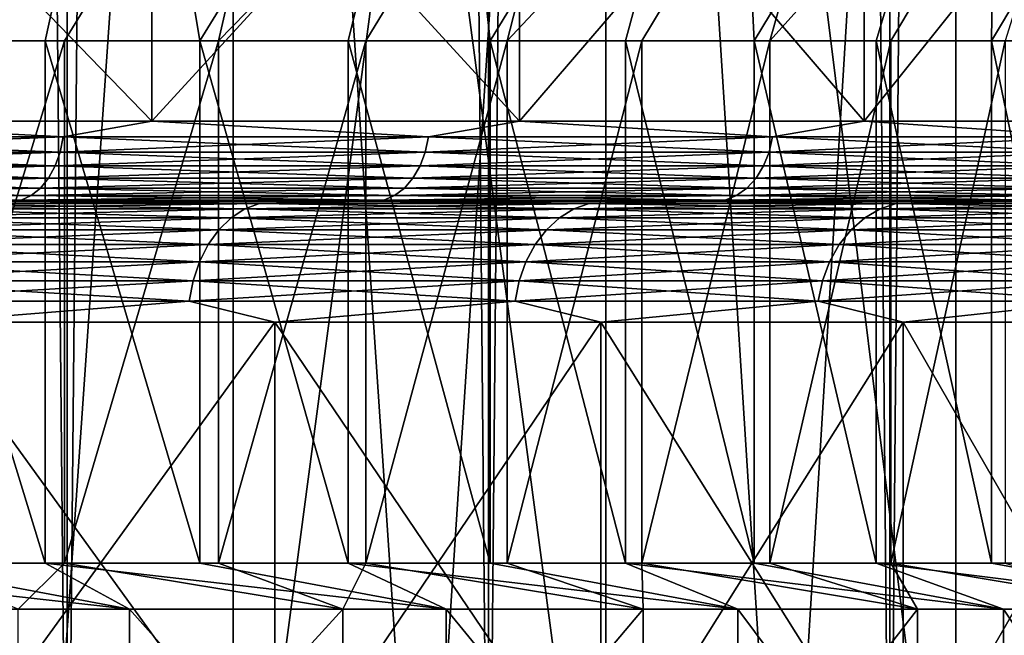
# Model space of a CAD drawing. Header units: metres. Extents: x -30 to 30, y -76 to 64.
# Tile 266 of 541: x 13.62 to 16.07, y -52.98 to -51.45. Entities that reach past the tile are written whole.
import ezdxf

# ---------------------------------------------------------------- set-up
doc = ezdxf.new("R2010")
doc.units = ezdxf.units.M
doc.layers.add('solid_508511', color=7, linetype='CONTINUOUS')

msp = doc.modelspace()

# ---------------------------------------------------------------- linework, layer by layer
at = {"layer": 'solid_508511'}
for points in [[(12.638689, -54, 19.216232), (13.734632, -54, 18.448845), (12.638735, 57.5, 19.2162)], [(12.638689, -54, -19.216232), (12.638735, 57.5, -19.2162), (13.734634, 57.5, -18.448843)], [(13.734632, -54, -18.448845), (12.638689, -54, -19.216232), (13.734634, 57.5, -18.448843)], [(13.734632, -54, 18.448845), (13.734634, 57.5, 18.448843), (12.638735, 57.5, 19.2162)], [(13.734632, -54, 18.448845), (14.784101, -54, 17.619034), (13.734634, 57.5, 18.448843)], [(13.734632, -54, -18.448845), (13.734634, 57.5, -18.448843), (14.784093, 57.5, -17.619038)], [(14.784101, -54, -17.619034), (13.734632, -54, -18.448845), (14.784093, 57.5, -17.619038)], [(14.784101, -54, 17.619034), (14.784093, 57.5, 17.619038), (13.734634, 57.5, 18.448843)], [(15.783545, -54, 16.729607), (15.78357, 57.5, 16.72958), (14.784093, 57.5, 17.619038)], [(14.784101, -54, 17.619034), (15.783545, -54, 16.729607), (14.784093, 57.5, 17.619038)], [(14.784101, -54, -17.619034), (14.784093, 57.5, -17.619038), (15.78357, 57.5, -16.72958)], [(15.783545, -54, -16.729607), (14.784101, -54, -17.619034), (15.78357, 57.5, -16.72958)], [(15.783545, -54, 16.729607), (16.729582, -54, 15.783569), (15.78357, 57.5, 16.72958)], [(15.783545, -54, -16.729607), (15.78357, 57.5, -16.72958), (16.729612, 57.5, -15.783537)], [(16.729582, -54, -15.783569), (15.783545, -54, -16.729607), (16.729612, 57.5, -15.783537)], [(16.729582, -54, 15.783569), (16.729612, 57.5, 15.783537), (15.78357, 57.5, 16.72958)], [(13.165685, -47, 16.360464), (13.662984, -54, 15.947504), (13.165399, -54, 16.360693)], [(13.165685, -47, -16.360464), (13.165399, -54, -16.360693), (13.662984, -54, -15.947504)], [(13.165685, -47, 16.360464), (14.147262, -47, 15.519495), (13.662984, -54, 15.947504)], [(14.147262, -47, -15.519495), (13.165685, -47, -16.360464), (13.662984, -54, -15.947504)], [(14.147262, -47, 15.519495), (14.147608, -54, 15.519188), (13.662984, -54, 15.947504)], [(14.147262, -47, -15.519495), (13.662984, -54, -15.947504), (14.147608, -54, -15.519188)], [(14.147262, -47, 15.519495), (15.076297, -47, 14.618649), (14.147608, -54, 15.519188)], [(14.147262, -47, -15.519495), (14.618813, -54, -15.076151), (15.07615, -54, -14.618814)], [(15.076297, -47, -14.618649), (14.147262, -47, -15.519495), (15.07615, -54, -14.618814)], [(14.147262, -47, -15.519495), (14.147608, -54, -15.519188), (14.618813, -54, -15.076151)], [(15.076297, -47, 14.618649), (14.618813, -54, 15.076151), (14.147608, -54, 15.519188)], [(15.076297, -47, 14.618649), (15.07615, -54, 14.618814), (14.618813, -54, 15.076151)], [(15.076297, -47, 14.618649), (15.519187, -54, 14.14761), (15.07615, -54, 14.618814)], [(15.076297, -47, -14.618649), (15.07615, -54, -14.618814), (15.519187, -54, -14.14761)], [(15.076297, -47, 14.618649), (15.947617, -47, 13.662851), (15.519187, -54, 14.14761)], [(15.076297, -47, -14.618649), (15.519187, -54, -14.14761), (15.947502, -54, -13.662985)], [(15.947617, -47, -13.662851), (15.076297, -47, -14.618649), (15.947502, -54, -13.662985)], [(15.947617, -47, 13.662851), (15.947502, -54, 13.662985), (15.519187, -54, 14.14761)], [(15.947617, -47, 13.662851), (16.360691, -54, 13.165401), (15.947502, -54, 13.662985)], [(15.947617, -47, -13.662851), (15.947502, -54, -13.662985), (16.360691, -54, -13.165401)], [(15.947617, -47, 13.662851), (16.758091, -47, 12.655681), (16.360691, -54, 13.165401)], [(16.758091, -47, -12.655681), (15.947617, -47, -13.662851), (16.360691, -54, -13.165401)], [(13.279764, -51.5, -12.298694), (13.899855, -50.5, -12.475469), (13.062384, -50.5, -13.349817)], [(13.67947, -51.5, -11.852514), (13.899855, -50.5, -12.475469), (13.279764, -51.5, -12.298694)], [(13.329665, -51.5, 12.244592), (13.536128, -50.5, 12.869207), (14.341683, -50.5, 11.964931)], [(13.329665, -51.5, 12.244592), (14.341683, -50.5, 11.964931), (13.727704, -51.5, 11.796616)], [(14.064384, -51.5, -11.393116), (13.899855, -50.5, -12.475469), (13.67947, -51.5, -11.852514)], [(13.727704, -51.5, 11.796616), (14.341683, -50.5, 11.964931), (14.110838, -51.5, 11.33553)], [(14.064384, -51.5, -11.393116), (14.679382, -50.5, -11.548121), (13.899855, -50.5, -12.475469)], [(14.433999, -51.5, -10.921066), (14.679382, -50.5, -11.548121), (14.064384, -51.5, -11.393116)], [(14.110838, -51.5, 11.33553), (14.341683, -50.5, 11.964931), (15.086823, -50.5, 11.010493)], [(14.110838, -51.5, 11.33553), (15.086823, -50.5, 11.010493), (14.478494, -51.5, 10.862009)], [(14.787702, -51.5, -10.43714), (14.679382, -50.5, -11.548121), (14.433999, -51.5, -10.921066)], [(14.478494, -51.5, 10.862009), (15.086823, -50.5, 11.010493), (14.830045, -51.5, 10.376887)], [(14.787702, -51.5, -10.43714), (15.396646, -50.5, -10.572919), (14.679382, -50.5, -11.548121)], [(15.124989, -51.5, -9.942068), (15.396646, -50.5, -10.572919), (14.787702, -51.5, -10.43714)], [(14.830045, -51.5, 10.376887), (15.086823, -50.5, 11.010493), (15.768837, -50.5, 10.009353)], [(14.830045, -51.5, 10.376887), (15.768837, -50.5, 10.009353), (15.165368, -51.5, 9.880364)], [(15.445787, -51.5, -9.435977), (15.396646, -50.5, -10.572919), (15.124989, -51.5, -9.942068)], [(15.165368, -51.5, 9.880364), (15.768837, -50.5, 10.009353), (15.484172, -51.5, 9.372856)], [(15.445787, -51.5, -9.435977), (16.049675, -50.5, -9.552547), (15.396646, -50.5, -10.572919)], [(15.749768, -51.5, -8.919351), (16.049675, -50.5, -9.552547), (15.445787, -51.5, -9.435977)], [(15.484172, -51.5, 9.372856), (15.768837, -50.5, 10.009353), (16.384129, -50.5, 8.966803)], [(15.484172, -51.5, 9.372856), (16.384129, -50.5, 8.966803), (15.786123, -51.5, 8.854847)], [(16.036537, -51.5, -8.392822), (16.049675, -50.5, -9.552547), (15.749768, -51.5, -8.919351)], [(15.786123, -51.5, 8.854847), (16.384129, -50.5, 8.966803), (16.070612, -51.5, 8.327391)], [(16.036537, -51.5, -8.392822), (16.634857, -50.5, -8.49264), (16.049675, -50.5, -9.552547)], [(16.305553, -51.5, -7.857412), (16.634857, -50.5, -8.49264), (16.036537, -51.5, -8.392822)], [(13.945491, -51.700001, 15.297493), (13.945491, -50.700001, 15.297493), (12.977312, -50.700001, 16.126976)], [(12.977312, -51.700001, 16.126976), (13.945491, -51.700001, 15.297493), (12.977312, -50.700001, 16.126976)], [(12.977312, -51.700001, -16.126976), (12.977312, -50.700001, -16.126976), (13.945491, -50.700001, -15.297493)], [(13.945491, -51.700001, -15.297493), (12.977312, -51.700001, -16.126976), (13.945491, -50.700001, -15.297493)], [(14.860769, -51.700001, 14.409981), (14.860769, -50.700001, 14.409981), (13.945491, -50.700001, 15.297493)], [(13.945491, -51.700001, 15.297493), (14.860769, -51.700001, 14.409981), (13.945491, -50.700001, 15.297493)], [(13.945491, -51.700001, -15.297493), (13.945491, -50.700001, -15.297493), (14.860769, -50.700001, -14.409981)], [(14.860769, -51.700001, -14.409981), (13.945491, -51.700001, -15.297493), (14.860769, -50.700001, -14.409981)], [(15.719675, -51.700001, 13.467807), (15.719675, -50.700001, 13.467807), (14.860769, -50.700001, 14.409981)], [(14.860769, -51.700001, 14.409981), (15.719675, -51.700001, 13.467807), (14.860769, -50.700001, 14.409981)], [(14.860769, -51.700001, -14.409981), (14.860769, -50.700001, -14.409981), (15.719675, -50.700001, -13.467807)], [(15.719675, -51.700001, -13.467807), (14.860769, -51.700001, -14.409981), (15.719675, -50.700001, -13.467807)], [(16.518951, -51.700001, 12.474545), (16.518951, -50.700001, 12.474545), (15.719675, -50.700001, 13.467807)], [(15.719675, -51.700001, 13.467807), (16.518951, -51.700001, 12.474545), (15.719675, -50.700001, 13.467807)], [(15.719675, -51.700001, -13.467807), (15.719675, -50.700001, -13.467807), (16.518951, -50.700001, -12.474545)], [(16.518951, -51.700001, -12.474545), (15.719675, -51.700001, -13.467807), (16.518951, -50.700001, -12.474545)], [(13.279764, -51.5, -12.298694), (13.279764, -52.799999, -12.298694), (13.67947, -52.799999, -11.852514)], [(13.67947, -51.5, -11.852514), (13.279764, -51.5, -12.298694), (13.67947, -52.799999, -11.852514)], [(13.727704, -51.5, 11.796616), (13.727704, -52.799999, 11.796616), (13.329665, -52.799999, 12.244592)], [(13.329665, -51.5, 12.244592), (13.727704, -51.5, 11.796616), (13.329665, -52.799999, 12.244592)], [(13.67947, -51.5, -11.852514), (13.67947, -52.799999, -11.852514), (14.064384, -52.799999, -11.393116)], [(14.064384, -51.5, -11.393116), (13.67947, -51.5, -11.852514), (14.064384, -52.799999, -11.393116)], [(14.110838, -51.5, 11.33553), (14.110838, -52.799999, 11.33553), (13.727704, -52.799999, 11.796616)], [(13.727704, -51.5, 11.796616), (14.110838, -51.5, 11.33553), (13.727704, -52.799999, 11.796616)], [(14.064384, -51.5, -11.393116), (14.064384, -52.799999, -11.393116), (14.433999, -52.799999, -10.921066)], [(14.433999, -51.5, -10.921066), (14.064384, -51.5, -11.393116), (14.433999, -52.799999, -10.921066)], [(14.478494, -51.5, 10.862009), (14.478494, -52.799999, 10.862009), (14.110838, -52.799999, 11.33553)], [(14.110838, -51.5, 11.33553), (14.478494, -51.5, 10.862009), (14.110838, -52.799999, 11.33553)], [(14.433999, -51.5, -10.921066), (14.433999, -52.799999, -10.921066), (14.787702, -52.799999, -10.43714)], [(14.787702, -51.5, -10.43714), (14.433999, -51.5, -10.921066), (14.787702, -52.799999, -10.43714)], [(14.830045, -51.5, 10.376887), (14.830045, -52.799999, 10.376887), (14.478494, -52.799999, 10.862009)], [(14.478494, -51.5, 10.862009), (14.830045, -51.5, 10.376887), (14.478494, -52.799999, 10.862009)], [(14.787702, -51.5, -10.43714), (14.787702, -52.799999, -10.43714), (15.124989, -52.799999, -9.942068)], [(15.124989, -51.5, -9.942068), (14.787702, -51.5, -10.43714), (15.124989, -52.799999, -9.942068)], [(15.165368, -51.5, 9.880364), (15.165368, -52.799999, 9.880364), (14.830045, -52.799999, 10.376887)], [(14.830045, -51.5, 10.376887), (15.165368, -51.5, 9.880364), (14.830045, -52.799999, 10.376887)], [(15.124989, -51.5, -9.942068), (15.124989, -52.799999, -9.942068), (15.445787, -52.799999, -9.435977)], [(15.445787, -51.5, -9.435977), (15.124989, -51.5, -9.942068), (15.445787, -52.799999, -9.435977)], [(15.484172, -51.5, 9.372856), (15.484172, -52.799999, 9.372856), (15.165368, -52.799999, 9.880364)], [(15.165368, -51.5, 9.880364), (15.484172, -51.5, 9.372856), (15.165368, -52.799999, 9.880364)], [(15.445787, -51.5, -9.435977), (15.445787, -52.799999, -9.435977), (15.749768, -52.799999, -8.919351)], [(15.749768, -51.5, -8.919351), (15.445787, -51.5, -9.435977), (15.749768, -52.799999, -8.919351)], [(15.786123, -51.5, 8.854847), (15.786123, -52.799999, 8.854847), (15.484172, -52.799999, 9.372856)], [(15.484172, -51.5, 9.372856), (15.786123, -51.5, 8.854847), (15.484172, -52.799999, 9.372856)], [(15.749768, -51.5, -8.919351), (15.749768, -52.799999, -8.919351), (16.036537, -52.799999, -8.392822)], [(16.036537, -51.5, -8.392822), (15.749768, -51.5, -8.919351), (16.036537, -52.799999, -8.392822)], [(16.070612, -51.5, 8.327391), (16.070612, -52.799999, 8.327391), (15.786123, -52.799999, 8.854847)], [(15.786123, -51.5, 8.854847), (16.070612, -51.5, 8.327391), (15.786123, -52.799999, 8.854847)], [(16.036537, -51.5, -8.392822), (16.036537, -52.799999, -8.392822), (16.305553, -52.799999, -7.857412)], [(16.305553, -51.5, -7.857412), (16.036537, -51.5, -8.392822), (16.305553, -52.799999, -7.857412)], [(13.724091, -51.739017, -15.491296), (12.763711, -51.739017, -16.291674), (12.977312, -51.700001, -16.126976)], [(12.763711, -51.739017, 16.291674), (13.724091, -51.739017, 15.491296), (12.977312, -51.700001, 16.126976)], [(13.724091, -51.739017, -15.491296), (12.977312, -51.700001, -16.126976), (13.945491, -51.700001, -15.297493)], [(13.724091, -51.739017, 15.491296), (13.945491, -51.700001, 15.297493), (12.977312, -51.700001, 16.126976)], [(14.634393, -51.739017, -14.634393), (13.724091, -51.739017, -15.491296), (13.945491, -51.700001, -15.297493)], [(13.724091, -51.739017, 15.491296), (14.634393, -51.739017, 14.634393), (13.945491, -51.700001, 15.297493)], [(14.634393, -51.739017, -14.634393), (13.945491, -51.700001, -15.297493), (14.860769, -51.700001, -14.409981)], [(14.634393, -51.739017, 14.634393), (14.860769, -51.700001, 14.409981), (13.945491, -51.700001, 15.297493)], [(15.491296, -51.739017, -13.724091), (14.634393, -51.739017, -14.634393), (14.860769, -51.700001, -14.409981)], [(14.634393, -51.739017, 14.634393), (15.491296, -51.739017, 13.724091), (14.860769, -51.700001, 14.409981)], [(15.491296, -51.739017, -13.724091), (14.860769, -51.700001, -14.409981), (15.719675, -51.700001, -13.467807)], [(15.491296, -51.739017, 13.724091), (15.719675, -51.700001, 13.467807), (14.860769, -51.700001, 14.409981)], [(16.291674, -51.739017, -12.763711), (15.491296, -51.739017, -13.724091), (15.719675, -51.700001, -13.467807)], [(15.491296, -51.739017, 13.724091), (16.291674, -51.739017, 12.763711), (15.719675, -51.700001, 13.467807)], [(16.291674, -51.739017, -12.763711), (15.719675, -51.700001, -13.467807), (16.518951, -51.700001, -12.474545)], [(16.291674, -51.739017, 12.763711), (16.518951, -51.700001, 12.474545), (15.719675, -51.700001, 13.467807)], [(12.756682, -51.776573, -16.282701), (12.763711, -51.739017, -16.291674), (13.724091, -51.739017, -15.491296)], [(13.716534, -51.776573, -15.482766), (12.756682, -51.776573, -16.282701), (13.724091, -51.739017, -15.491296)], [(12.756682, -51.776573, 16.282701), (13.716534, -51.776573, 15.482766), (12.763711, -51.739017, 16.291674)], [(13.716534, -51.776573, 15.482766), (13.724091, -51.739017, 15.491296), (12.763711, -51.739017, 16.291674)], [(13.716534, -51.776573, -15.482766), (13.724091, -51.739017, -15.491296), (14.634393, -51.739017, -14.634393)], [(14.626335, -51.776573, -14.626335), (13.716534, -51.776573, -15.482766), (14.634393, -51.739017, -14.634393)], [(13.716534, -51.776573, 15.482766), (14.626335, -51.776573, 14.626335), (13.724091, -51.739017, 15.491296)], [(14.626335, -51.776573, 14.626335), (14.634393, -51.739017, 14.634393), (13.724091, -51.739017, 15.491296)], [(14.626335, -51.776573, -14.626335), (14.634393, -51.739017, -14.634393), (15.491296, -51.739017, -13.724091)], [(15.482766, -51.776573, -13.716534), (14.626335, -51.776573, -14.626335), (15.491296, -51.739017, -13.724091)], [(14.626335, -51.776573, 14.626335), (15.482766, -51.776573, 13.716534), (14.634393, -51.739017, 14.634393)], [(15.482766, -51.776573, 13.716534), (15.491296, -51.739017, 13.724091), (14.634393, -51.739017, 14.634393)], [(15.482766, -51.776573, -13.716534), (15.491296, -51.739017, -13.724091), (16.291674, -51.739017, -12.763711)], [(16.282701, -51.776573, -12.756682), (15.482766, -51.776573, -13.716534), (16.291674, -51.739017, -12.763711)], [(15.482766, -51.776573, 13.716534), (16.282701, -51.776573, 12.756682), (15.491296, -51.739017, 13.724091)], [(16.282701, -51.776573, 12.756682), (16.291674, -51.739017, 12.763711), (15.491296, -51.739017, 13.724091)], [(12.745267, -51.81118, -16.268131), (12.756682, -51.776573, -16.282701), (13.716534, -51.776573, -15.482766)], [(13.704259, -51.81118, -15.46891), (12.745267, -51.81118, -16.268131), (13.716534, -51.776573, -15.482766)], [(12.745267, -51.81118, 16.268131), (13.704259, -51.81118, 15.46891), (12.756682, -51.776573, 16.282701)], [(13.704259, -51.81118, 15.46891), (13.716534, -51.776573, 15.482766), (12.756682, -51.776573, 16.282701)], [(13.704259, -51.81118, -15.46891), (13.716534, -51.776573, -15.482766), (14.626335, -51.776573, -14.626335)], [(14.613246, -51.81118, -14.613246), (13.704259, -51.81118, -15.46891), (14.626335, -51.776573, -14.626335)], [(13.704259, -51.81118, 15.46891), (14.613246, -51.81118, 14.613246), (13.716534, -51.776573, 15.482766)], [(14.613246, -51.81118, 14.613246), (14.626335, -51.776573, 14.626335), (13.716534, -51.776573, 15.482766)], [(14.613246, -51.81118, -14.613246), (14.626335, -51.776573, -14.626335), (15.482766, -51.776573, -13.716534)], [(15.46891, -51.81118, -13.704259), (14.613246, -51.81118, -14.613246), (15.482766, -51.776573, -13.716534)], [(14.613246, -51.81118, 14.613246), (15.46891, -51.81118, 13.704259), (14.626335, -51.776573, 14.626335)], [(15.46891, -51.81118, 13.704259), (15.482766, -51.776573, 13.716534), (14.626335, -51.776573, 14.626335)], [(15.46891, -51.81118, -13.704259), (15.482766, -51.776573, -13.716534), (16.282701, -51.776573, -12.756682)], [(16.268131, -51.81118, -12.745267), (15.46891, -51.81118, -13.704259), (16.282701, -51.776573, -12.756682)], [(15.46891, -51.81118, 13.704259), (16.268131, -51.81118, 12.745267), (15.482766, -51.776573, 13.716534)], [(16.268131, -51.81118, 12.745267), (16.282701, -51.776573, 12.756682), (15.482766, -51.776573, 13.716534)], [(12.729902, -51.841503, -16.24852), (12.745267, -51.81118, -16.268131), (13.704259, -51.81118, -15.46891)], [(13.687739, -51.841503, -15.450263), (12.729902, -51.841503, -16.24852), (13.704259, -51.81118, -15.46891)], [(12.729902, -51.841503, 16.24852), (13.687739, -51.841503, 15.450263), (12.745267, -51.81118, 16.268131)], [(13.687739, -51.841503, 15.450263), (13.704259, -51.81118, 15.46891), (12.745267, -51.81118, 16.268131)], [(13.687739, -51.841503, -15.450263), (13.704259, -51.81118, -15.46891), (14.613246, -51.81118, -14.613246)], [(14.59563, -51.841503, -14.59563), (13.687739, -51.841503, -15.450263), (14.613246, -51.81118, -14.613246)], [(13.687739, -51.841503, 15.450263), (14.59563, -51.841503, 14.59563), (13.704259, -51.81118, 15.46891)], [(14.59563, -51.841503, 14.59563), (14.613246, -51.81118, 14.613246), (13.704259, -51.81118, 15.46891)], [(14.59563, -51.841503, -14.59563), (14.613246, -51.81118, -14.613246), (15.46891, -51.81118, -13.704259)], [(15.450263, -51.841503, -13.687739), (14.59563, -51.841503, -14.59563), (15.46891, -51.81118, -13.704259)], [(14.59563, -51.841503, 14.59563), (15.450263, -51.841503, 13.687739), (14.613246, -51.81118, 14.613246)], [(15.450263, -51.841503, 13.687739), (15.46891, -51.81118, 13.704259), (14.613246, -51.81118, 14.613246)], [(15.450263, -51.841503, -13.687739), (15.46891, -51.81118, -13.704259), (16.268131, -51.81118, -12.745267)], [(16.24852, -51.841503, -12.729902), (15.450263, -51.841503, -13.687739), (16.268131, -51.81118, -12.745267)], [(15.450263, -51.841503, 13.687739), (16.24852, -51.841503, 12.729902), (15.46891, -51.81118, 13.704259)], [(16.24852, -51.841503, 12.729902), (16.268131, -51.81118, 12.745267), (15.46891, -51.81118, 13.704259)], [(12.711183, -51.866383, -16.224627), (12.729902, -51.841503, -16.24852), (13.687739, -51.841503, -15.450263)], [(13.66761, -51.866383, -15.427543), (12.711183, -51.866383, -16.224627), (13.687739, -51.841503, -15.450263)], [(12.711183, -51.866383, 16.224627), (13.66761, -51.866383, 15.427543), (12.729902, -51.841503, 16.24852)], [(13.66761, -51.866383, 15.427543), (13.687739, -51.841503, 15.450263), (12.729902, -51.841503, 16.24852)], [(13.66761, -51.866383, -15.427543), (13.687739, -51.841503, -15.450263), (14.59563, -51.841503, -14.59563)], [(14.574166, -51.866383, -14.574166), (13.66761, -51.866383, -15.427543), (14.59563, -51.841503, -14.59563)], [(13.66761, -51.866383, 15.427543), (14.574166, -51.866383, 14.574166), (13.687739, -51.841503, 15.450263)], [(14.574166, -51.866383, 14.574166), (14.59563, -51.841503, 14.59563), (13.687739, -51.841503, 15.450263)], [(14.574166, -51.866383, -14.574166), (14.59563, -51.841503, -14.59563), (15.450263, -51.841503, -13.687739)], [(15.427543, -51.866383, -13.66761), (14.574166, -51.866383, -14.574166), (15.450263, -51.841503, -13.687739)], [(14.574166, -51.866383, 14.574166), (15.427543, -51.866383, 13.66761), (14.59563, -51.841503, 14.59563)], [(15.427543, -51.866383, 13.66761), (15.450263, -51.841503, 13.687739), (14.59563, -51.841503, 14.59563)], [(15.427543, -51.866383, -13.66761), (15.450263, -51.841503, -13.687739), (16.24852, -51.841503, -12.729902)], [(16.224627, -51.866383, -12.711183), (15.427543, -51.866383, -13.66761), (16.24852, -51.841503, -12.729902)], [(15.427543, -51.866383, 13.66761), (16.224627, -51.866383, 12.711183), (15.450263, -51.841503, 13.687739)], [(16.224627, -51.866383, 12.711183), (16.24852, -51.841503, 12.729902), (15.450263, -51.841503, 13.687739)], [(12.689827, -51.88485, -16.197367), (12.711183, -51.866383, -16.224627), (13.66761, -51.866383, -15.427543)], [(13.644648, -51.88485, -15.401623), (12.689827, -51.88485, -16.197367), (13.66761, -51.866383, -15.427543)], [(12.689827, -51.88485, 16.197367), (13.644648, -51.88485, 15.401623), (12.711183, -51.866383, 16.224627)], [(13.644648, -51.88485, 15.401623), (13.66761, -51.866383, 15.427543), (12.711183, -51.866383, 16.224627)], [(13.644648, -51.88485, -15.401623), (13.66761, -51.866383, -15.427543), (14.574166, -51.866383, -14.574166)], [(14.549681, -51.88485, -14.549681), (13.644648, -51.88485, -15.401623), (14.574166, -51.866383, -14.574166)], [(13.644648, -51.88485, 15.401623), (14.549681, -51.88485, 14.549681), (13.66761, -51.866383, 15.427543)], [(14.549681, -51.88485, 14.549681), (14.574166, -51.866383, 14.574166), (13.66761, -51.866383, 15.427543)], [(14.549681, -51.88485, -14.549681), (14.574166, -51.866383, -14.574166), (15.427543, -51.866383, -13.66761)], [(15.401623, -51.88485, -13.644648), (14.549681, -51.88485, -14.549681), (15.427543, -51.866383, -13.66761)], [(14.549681, -51.88485, 14.549681), (15.401623, -51.88485, 13.644648), (14.574166, -51.866383, 14.574166)], [(15.401623, -51.88485, 13.644648), (15.427543, -51.866383, 13.66761), (14.574166, -51.866383, 14.574166)], [(15.401623, -51.88485, -13.644648), (15.427543, -51.866383, -13.66761), (16.224627, -51.866383, -12.711183)], [(16.197367, -51.88485, -12.689827), (15.401623, -51.88485, -13.644648), (16.224627, -51.866383, -12.711183)], [(15.401623, -51.88485, 13.644648), (16.197367, -51.88485, 12.689827), (15.427543, -51.866383, 13.66761)], [(16.197367, -51.88485, 12.689827), (16.224627, -51.866383, 12.711183), (15.427543, -51.866383, 13.66761)], [(12.666657, -51.896202, -16.167793), (12.689827, -51.88485, -16.197367), (13.644648, -51.88485, -15.401623)], [(13.619735, -51.896202, -15.373503), (12.666657, -51.896202, -16.167793), (13.644648, -51.88485, -15.401623)], [(12.666657, -51.896202, 16.167793), (13.619735, -51.896202, 15.373503), (12.689827, -51.88485, 16.197367)], [(12.666657, -51.896202, 16.167793), (12.850335, -51.900002, 15.972441), (13.619735, -51.896202, 15.373503)], [(13.619735, -51.896202, -15.373503), (12.85034, -51.900002, -15.972437), (12.666657, -51.896202, -16.167793)], [(13.619735, -51.896202, 15.373503), (13.644648, -51.88485, 15.401623), (12.689827, -51.88485, 16.197367)], [(13.619735, -51.896202, 15.373503), (12.850335, -51.900002, 15.972441), (13.809303, -51.900002, 15.15101)], [(13.619735, -51.896202, -15.373503), (13.809308, -51.900002, -15.151006), (12.85034, -51.900002, -15.972437)], [(13.619735, -51.896202, -15.373503), (13.644648, -51.88485, -15.401623), (14.549681, -51.88485, -14.549681)], [(14.523115, -51.896202, -14.523115), (13.619735, -51.896202, -15.373503), (14.549681, -51.88485, -14.549681)], [(13.619735, -51.896202, 15.373503), (14.523115, -51.896202, 14.523115), (13.644648, -51.88485, 15.401623)], [(13.619735, -51.896202, 15.373503), (13.809303, -51.900002, 15.15101), (14.523115, -51.896202, 14.523115)], [(14.523115, -51.896202, -14.523115), (13.809308, -51.900002, -15.151006), (13.619735, -51.896202, -15.373503)], [(14.523115, -51.896202, 14.523115), (14.549681, -51.88485, 14.549681), (13.644648, -51.88485, 15.401623)], [(14.523115, -51.896202, 14.523115), (13.809303, -51.900002, 15.15101), (14.715952, -51.900002, 14.272025)], [(14.523115, -51.896202, -14.523115), (14.715956, -51.900002, -14.27202), (13.809308, -51.900002, -15.151006)], [(14.523115, -51.896202, -14.523115), (14.549681, -51.88485, -14.549681), (15.401623, -51.88485, -13.644648)], [(15.373503, -51.896202, -13.619735), (14.523115, -51.896202, -14.523115), (15.401623, -51.88485, -13.644648)], [(14.523115, -51.896202, 14.523115), (15.373503, -51.896202, 13.619735), (14.549681, -51.88485, 14.549681)], [(14.523115, -51.896202, 14.523115), (14.715952, -51.900002, 14.272025), (15.373503, -51.896202, 13.619735)], [(15.373503, -51.896202, -13.619735), (14.715956, -51.900002, -14.27202), (14.523115, -51.896202, -14.523115)], [(15.373503, -51.896202, 13.619735), (15.401623, -51.88485, 13.644648), (14.549681, -51.88485, 14.549681)], [(15.373503, -51.896202, 13.619735), (14.715952, -51.900002, 14.272025), (15.566735, -51.900002, 13.338919)], [(15.373503, -51.896202, -13.619735), (15.566739, -51.900002, -13.338914), (14.715956, -51.900002, -14.27202)], [(15.373503, -51.896202, -13.619735), (15.401623, -51.88485, -13.644648), (16.197367, -51.88485, -12.689827)], [(16.167793, -51.896202, -12.666657), (15.373503, -51.896202, -13.619735), (16.197367, -51.88485, -12.689827)], [(15.373503, -51.896202, 13.619735), (16.167793, -51.896202, 12.666657), (15.401623, -51.88485, 13.644648)], [(15.373503, -51.896202, 13.619735), (15.566735, -51.900002, 13.338919), (16.167793, -51.896202, 12.666657)], [(16.167793, -51.896202, -12.666657), (15.566739, -51.900002, -13.338914), (15.373503, -51.896202, -13.619735)], [(16.167793, -51.896202, 12.666657), (16.197367, -51.88485, 12.689827), (15.401623, -51.88485, 13.644648)], [(16.167793, -51.896202, 12.666657), (15.566735, -51.900002, 13.338919), (16.358425, -51.900002, 12.355237)], [(16.167793, -51.896202, -12.666657), (16.358429, -51.900002, -12.355231), (15.566739, -51.900002, -13.338914)], [(13.586899, -51.900002, 14.471304), (13.809303, -51.900002, 15.15101), (12.850335, -51.900002, 15.972441)], [(13.586904, -51.900002, -14.471299), (12.85034, -51.900002, -15.972437), (13.809308, -51.900002, -15.151006)], [(13.303932, -51.917984, 14.593719), (13.271957, -51.940063, 14.558643), (14.143027, -51.940063, 13.713997)], [(14.177101, -51.917984, -13.747037), (14.143027, -51.940063, -13.713997), (13.271957, -51.940063, -14.558643)], [(13.303932, -51.917984, -14.593719), (14.177101, -51.917984, -13.747037), (13.271957, -51.940063, -14.558643)], [(13.338006, -51.904495, 14.631096), (13.303932, -51.917984, 14.593719), (14.177101, -51.917984, 13.747037)], [(14.213411, -51.904495, -13.782246), (14.177101, -51.917984, -13.747037), (13.303932, -51.917984, -14.593719)], [(13.338006, -51.904495, -14.631096), (14.213411, -51.904495, -13.782246), (13.303932, -51.917984, -14.593719)], [(14.177101, -51.917984, 13.747037), (13.303932, -51.917984, 14.593719), (14.143027, -51.940063, 13.713997)], [(13.338006, -51.904495, -14.631096), (13.586904, -51.900002, -14.471299), (14.213411, -51.904495, -13.782246)], [(14.213411, -51.904495, 13.782246), (13.586899, -51.900002, 14.471304), (13.338006, -51.904495, 14.631096)], [(14.213411, -51.904495, 13.782246), (13.338006, -51.904495, 14.631096), (14.177101, -51.917984, 13.747037)], [(13.586899, -51.900002, 14.471304), (14.46888, -51.900002, 13.589479), (13.809303, -51.900002, 15.15101)], [(14.213411, -51.904495, 13.782246), (14.46888, -51.900002, 13.589479), (13.586899, -51.900002, 14.471304)], [(14.468884, -51.900002, -13.589475), (13.586904, -51.900002, -14.471299), (13.809308, -51.900002, -15.151006)], [(14.213411, -51.904495, -13.782246), (13.586904, -51.900002, -14.471299), (14.468884, -51.900002, -13.589475)], [(14.46888, -51.900002, 13.589479), (14.715952, -51.900002, 14.272025), (13.809303, -51.900002, 15.15101)], [(14.468884, -51.900002, -13.589475), (13.809308, -51.900002, -15.151006), (14.715956, -51.900002, -14.27202)], [(14.177101, -51.917984, 13.747037), (14.143027, -51.940063, 13.713997), (14.960449, -51.940063, 12.817328)], [(14.996492, -51.917984, -12.848208), (14.960449, -51.940063, -12.817328), (14.143027, -51.940063, -13.713997)], [(14.177101, -51.917984, -13.747037), (14.996492, -51.917984, -12.848208), (14.143027, -51.940063, -13.713997)], [(14.213411, -51.904495, 13.782246), (14.177101, -51.917984, 13.747037), (14.996492, -51.917984, 12.848208)], [(15.034901, -51.904495, -12.881115), (14.996492, -51.917984, -12.848208), (14.177101, -51.917984, -13.747037)], [(14.213411, -51.904495, -13.782246), (15.034901, -51.904495, -12.881115), (14.177101, -51.917984, -13.747037)], [(14.996492, -51.917984, 12.848208), (14.177101, -51.917984, 13.747037), (14.960449, -51.940063, 12.817328)], [(14.213411, -51.904495, -13.782246), (14.468884, -51.900002, -13.589475), (15.034901, -51.904495, -12.881115)], [(15.034901, -51.904495, 12.881115), (14.46888, -51.900002, 13.589479), (14.213411, -51.904495, 13.782246)], [(15.034901, -51.904495, 12.881115), (14.213411, -51.904495, 13.782246), (14.996492, -51.917984, 12.848208)], [(14.46888, -51.900002, 13.589479), (15.293687, -51.900002, 12.654076), (14.715952, -51.900002, 14.272025)], [(15.034901, -51.904495, 12.881115), (15.293687, -51.900002, 12.654076), (14.46888, -51.900002, 13.589479)], [(15.293691, -51.900002, -12.654071), (14.468884, -51.900002, -13.589475), (14.715956, -51.900002, -14.27202)], [(15.034901, -51.904495, -12.881115), (14.468884, -51.900002, -13.589475), (15.293691, -51.900002, -12.654071)], [(15.293687, -51.900002, 12.654076), (15.566735, -51.900002, 13.338919), (14.715952, -51.900002, 14.272025)], [(15.293691, -51.900002, -12.654071), (14.715956, -51.900002, -14.27202), (15.566739, -51.900002, -13.338914)], [(14.996492, -51.917984, 12.848208), (14.960449, -51.940063, 12.817328), (15.72112, -51.940063, 11.872039)], [(15.758996, -51.917984, -11.900641), (15.72112, -51.940063, -11.872039), (14.960449, -51.940063, -12.817328)], [(14.996492, -51.917984, -12.848208), (15.758996, -51.917984, -11.900641), (14.960449, -51.940063, -12.817328)], [(15.034901, -51.904495, 12.881115), (14.996492, -51.917984, 12.848208), (15.758996, -51.917984, 11.900641)], [(15.799357, -51.904495, -11.931121), (15.758996, -51.917984, -11.900641), (14.996492, -51.917984, -12.848208)], [(15.034901, -51.904495, -12.881115), (15.799357, -51.904495, -11.931121), (14.996492, -51.917984, -12.848208)], [(15.758996, -51.917984, 11.900641), (14.996492, -51.917984, 12.848208), (15.72112, -51.940063, 11.872039)], [(15.034901, -51.904495, -12.881115), (15.293691, -51.900002, -12.654071), (15.799357, -51.904495, -11.931121)], [(15.799357, -51.904495, 11.931121), (15.293687, -51.900002, 12.654076), (15.034901, -51.904495, 12.881115)], [(15.799357, -51.904495, 11.931121), (15.034901, -51.904495, 12.881115), (15.758996, -51.917984, 11.900641)], [(15.293687, -51.900002, 12.654076), (16.058144, -51.900002, 11.668695), (15.566735, -51.900002, 13.338919)], [(15.799357, -51.904495, 11.931121), (16.058144, -51.900002, 11.668695), (15.293687, -51.900002, 12.654076)], [(16.058147, -51.900002, -11.66869), (15.293691, -51.900002, -12.654071), (15.566739, -51.900002, -13.338914)], [(15.799357, -51.904495, -11.931121), (15.293691, -51.900002, -12.654071), (16.058147, -51.900002, -11.66869)], [(16.058144, -51.900002, 11.668695), (16.358425, -51.900002, 12.355237), (15.566735, -51.900002, 13.338919)], [(16.058147, -51.900002, -11.66869), (15.566739, -51.900002, -13.338914), (16.358429, -51.900002, -12.355231)], [(15.758996, -51.917984, 11.900641), (15.72112, -51.940063, 11.872039), (16.422155, -51.940063, 10.881715)], [(16.461721, -51.917984, -10.907932), (16.422155, -51.940063, -10.881715), (15.72112, -51.940063, -11.872039)], [(15.758996, -51.917984, -11.900641), (16.461721, -51.917984, -10.907932), (15.72112, -51.940063, -11.872039)], [(15.799357, -51.904495, 11.931121), (15.758996, -51.917984, 11.900641), (16.461721, -51.917984, 10.907932)], [(16.503881, -51.904495, -10.935869), (16.461721, -51.917984, -10.907932), (15.758996, -51.917984, -11.900641)], [(15.799357, -51.904495, -11.931121), (16.503881, -51.904495, -10.935869), (15.758996, -51.917984, -11.900641)], [(16.461721, -51.917984, 10.907932), (15.758996, -51.917984, 11.900641), (16.422155, -51.940063, 10.881715)], [(15.799357, -51.904495, -11.931121), (16.058147, -51.900002, -11.66869), (16.503881, -51.904495, -10.935869)], [(16.503881, -51.904495, 10.935869), (16.058144, -51.900002, 11.668695), (15.799357, -51.904495, 11.931121)], [(16.503881, -51.904495, 10.935869), (15.799357, -51.904495, 11.931121), (16.461721, -51.917984, 10.907932)], [(16.058144, -51.900002, 11.668695), (16.759241, -51.900002, 10.637213), (16.358425, -51.900002, 12.355237)], [(16.503881, -51.904495, 10.935869), (16.759241, -51.900002, 10.637213), (16.058144, -51.900002, 11.668695)], [(16.759245, -51.900002, -10.637207), (16.058147, -51.900002, -11.66869), (16.358429, -51.900002, -12.355231)], [(16.503881, -51.904495, -10.935869), (16.058147, -51.900002, -11.66869), (16.759245, -51.900002, -10.637207)], [(13.271957, -51.940063, 14.558643), (13.243053, -51.970051, 14.526937), (14.112227, -51.970051, 13.684131)], [(14.143027, -51.940063, -13.713997), (14.112227, -51.970051, -13.684131), (13.243053, -51.970051, -14.526937)], [(13.271957, -51.940063, -14.558643), (14.143027, -51.940063, -13.713997), (13.243053, -51.970051, -14.526937)], [(14.143027, -51.940063, 13.713997), (13.271957, -51.940063, 14.558643), (14.112227, -51.970051, 13.684131)], [(14.143027, -51.940063, 13.713997), (14.112227, -51.970051, 13.684131), (14.927869, -51.970051, 12.789414)], [(14.960449, -51.940063, -12.817328), (14.927869, -51.970051, -12.789414), (14.112227, -51.970051, -13.684131)], [(14.143027, -51.940063, -13.713997), (14.960449, -51.940063, -12.817328), (14.112227, -51.970051, -13.684131)], [(14.960449, -51.940063, 12.817328), (14.143027, -51.940063, 13.713997), (14.927869, -51.970051, 12.789414)], [(14.960449, -51.940063, 12.817328), (14.927869, -51.970051, 12.789414), (15.686883, -51.970051, 11.846185)], [(15.72112, -51.940063, -11.872039), (15.686883, -51.970051, -11.846185), (14.927869, -51.970051, -12.789414)], [(14.960449, -51.940063, -12.817328), (15.72112, -51.940063, -11.872039), (14.927869, -51.970051, -12.789414)], [(15.72112, -51.940063, 11.872039), (14.960449, -51.940063, 12.817328), (15.686883, -51.970051, 11.846185)], [(15.72112, -51.940063, 11.872039), (15.686883, -51.970051, 11.846185), (16.386393, -51.970051, 10.858017)], [(16.422155, -51.940063, -10.881715), (16.386393, -51.970051, -10.858017), (15.686883, -51.970051, -11.846185)], [(15.72112, -51.940063, -11.872039), (16.422155, -51.940063, -10.881715), (15.686883, -51.970051, -11.846185)], [(16.422155, -51.940063, 10.881715), (15.72112, -51.940063, 11.872039), (16.386393, -51.970051, 10.858017)], [(13.243053, -51.970051, 14.526937), (13.218102, -52.007042, 14.499568), (14.085638, -52.007042, 13.658348)], [(14.112227, -51.970051, -13.684131), (14.085638, -52.007042, -13.658348), (13.218102, -52.007042, -14.499568)], [(13.243053, -51.970051, -14.526937), (14.112227, -51.970051, -13.684131), (13.218102, -52.007042, -14.499568)], [(14.112227, -51.970051, 13.684131), (13.243053, -51.970051, 14.526937), (14.085638, -52.007042, 13.658348)], [(14.112227, -51.970051, 13.684131), (14.085638, -52.007042, 13.658348), (14.899743, -52.007042, 12.765318)], [(14.927869, -51.970051, -12.789414), (14.899743, -52.007042, -12.765318), (14.085638, -52.007042, -13.658348)], [(14.112227, -51.970051, -13.684131), (14.927869, -51.970051, -12.789414), (14.085638, -52.007042, -13.658348)], [(14.927869, -51.970051, 12.789414), (14.112227, -51.970051, 13.684131), (14.899743, -52.007042, 12.765318)], [(14.927869, -51.970051, 12.789414), (14.899743, -52.007042, 12.765318), (15.657328, -52.007042, 11.823865)], [(15.686883, -51.970051, -11.846185), (15.657328, -52.007042, -11.823865), (14.899743, -52.007042, -12.765318)], [(14.927869, -51.970051, -12.789414), (15.686883, -51.970051, -11.846185), (14.899743, -52.007042, -12.765318)], [(15.686883, -51.970051, 11.846185), (14.927869, -51.970051, 12.789414), (15.657328, -52.007042, 11.823865)], [(15.686883, -51.970051, 11.846185), (15.657328, -52.007042, 11.823865), (16.355518, -52.007042, 10.83756)], [(16.386393, -51.970051, -10.858017), (16.355518, -52.007042, -10.83756), (15.657328, -52.007042, -11.823865)], [(15.686883, -51.970051, -11.846185), (16.386393, -51.970051, -10.858017), (15.657328, -52.007042, -11.823865)], [(16.386393, -51.970051, 10.858017), (15.686883, -51.970051, 11.846185), (16.355518, -52.007042, 10.83756)], [(13.218102, -52.007042, 14.499568), (13.197863, -52.049908, 14.477365), (14.064071, -52.049908, 13.637434)], [(14.085638, -52.007042, -13.658348), (14.064071, -52.049908, -13.637434), (13.197863, -52.049908, -14.477365)], [(13.218102, -52.007042, -14.499568), (14.085638, -52.007042, -13.658348), (13.197863, -52.049908, -14.477365)], [(14.085638, -52.007042, 13.658348), (13.218102, -52.007042, 14.499568), (14.064071, -52.049908, 13.637434)], [(14.085638, -52.007042, 13.658348), (14.064071, -52.049908, 13.637434), (14.876928, -52.049908, 12.745771)], [(14.899743, -52.007042, -12.765318), (14.876928, -52.049908, -12.745771), (14.064071, -52.049908, -13.637434)], [(14.085638, -52.007042, -13.658348), (14.899743, -52.007042, -12.765318), (14.064071, -52.049908, -13.637434)], [(14.899743, -52.007042, 12.765318), (14.085638, -52.007042, 13.658348), (14.876928, -52.049908, 12.745771)], [(14.899743, -52.007042, 12.765318), (14.876928, -52.049908, 12.745771), (15.633353, -52.049908, 11.80576)], [(15.657328, -52.007042, -11.823865), (15.633353, -52.049908, -11.80576), (14.876928, -52.049908, -12.745771)], [(14.899743, -52.007042, -12.765318), (15.657328, -52.007042, -11.823865), (14.876928, -52.049908, -12.745771)], [(15.657328, -52.007042, 11.823865), (14.899743, -52.007042, 12.765318), (15.633353, -52.049908, 11.80576)], [(15.657328, -52.007042, 11.823865), (15.633353, -52.049908, 11.80576), (16.330475, -52.049908, 10.820965)], [(16.355518, -52.007042, -10.83756), (16.330475, -52.049908, -10.820965), (15.633353, -52.049908, -11.80576)], [(15.657328, -52.007042, -11.823865), (16.355518, -52.007042, -10.83756), (15.633353, -52.049908, -11.80576)], [(16.355518, -52.007042, 10.83756), (15.657328, -52.007042, 11.823865), (16.330475, -52.049908, 10.820965)], [(13.197863, -52.049908, 14.477365), (13.182951, -52.097343, 14.461008), (14.04818, -52.097343, 13.622025)], [(14.064071, -52.049908, -13.637434), (14.04818, -52.097343, -13.622025), (13.182951, -52.097343, -14.461008)], [(13.197863, -52.049908, -14.477365), (14.064071, -52.049908, -13.637434), (13.182951, -52.097343, -14.461008)], [(14.064071, -52.049908, 13.637434), (13.197863, -52.049908, 14.477365), (14.04818, -52.097343, 13.622025)], [(14.064071, -52.049908, 13.637434), (14.04818, -52.097343, 13.622025), (14.860119, -52.097343, 12.731371)], [(14.876928, -52.049908, -12.745771), (14.860119, -52.097343, -12.731371), (14.04818, -52.097343, -13.622025)], [(14.064071, -52.049908, -13.637434), (14.876928, -52.049908, -12.745771), (14.04818, -52.097343, -13.622025)], [(14.876928, -52.049908, 12.745771), (14.064071, -52.049908, 13.637434), (14.860119, -52.097343, 12.731371)], [(14.876928, -52.049908, 12.745771), (14.860119, -52.097343, 12.731371), (15.615689, -52.097343, 11.792421)], [(15.633353, -52.049908, -11.80576), (15.615689, -52.097343, -11.792421), (14.860119, -52.097343, -12.731371)], [(14.876928, -52.049908, -12.745771), (15.633353, -52.049908, -11.80576), (14.860119, -52.097343, -12.731371)], [(15.633353, -52.049908, 11.80576), (14.876928, -52.049908, 12.745771), (15.615689, -52.097343, 11.792421)], [(15.633353, -52.049908, 11.80576), (15.615689, -52.097343, 11.792421), (16.312023, -52.097343, 10.808739)], [(16.330475, -52.049908, -10.820965), (16.312023, -52.097343, -10.808739), (15.615689, -52.097343, -11.792421)], [(15.633353, -52.049908, -11.80576), (16.330475, -52.049908, -10.820965), (15.615689, -52.097343, -11.792421)], [(16.330475, -52.049908, 10.820965), (15.633353, -52.049908, 11.80576), (16.312023, -52.097343, 10.808739)], [(13.182951, -52.097343, 14.461008), (13.17382, -52.147907, 14.450993), (14.03845, -52.147907, 13.612592)], [(14.04818, -52.097343, -13.622025), (14.03845, -52.147907, -13.612592), (13.17382, -52.147907, -14.450993)], [(13.182951, -52.097343, -14.461008), (14.04818, -52.097343, -13.622025), (13.17382, -52.147907, -14.450993)], [(14.04818, -52.097343, 13.622025), (13.182951, -52.097343, 14.461008), (14.03845, -52.147907, 13.612592)], [(14.04818, -52.097343, 13.622025), (14.03845, -52.147907, 13.612592), (14.849827, -52.147907, 12.722553)], [(14.860119, -52.097343, -12.731371), (14.849827, -52.147907, -12.722553), (14.03845, -52.147907, -13.612592)], [(14.04818, -52.097343, -13.622025), (14.860119, -52.097343, -12.731371), (14.03845, -52.147907, -13.612592)], [(14.860119, -52.097343, 12.731371), (14.04818, -52.097343, 13.622025), (14.849827, -52.147907, 12.722553)], [(14.860119, -52.097343, 12.731371), (14.849827, -52.147907, 12.722553), (15.604874, -52.147907, 11.784254)], [(15.615689, -52.097343, -11.792421), (15.604874, -52.147907, -11.784254), (14.849827, -52.147907, -12.722553)], [(14.860119, -52.097343, -12.731371), (15.615689, -52.097343, -11.792421), (14.849827, -52.147907, -12.722553)], [(15.615689, -52.097343, 11.792421), (14.860119, -52.097343, 12.731371), (15.604874, -52.147907, 11.784254)], [(15.615689, -52.097343, 11.792421), (15.604874, -52.147907, 11.784254), (16.300726, -52.147907, 10.801252)], [(16.312023, -52.097343, -10.808739), (16.300726, -52.147907, -10.801252), (15.604874, -52.147907, -11.784254)], [(15.615689, -52.097343, -11.792421), (16.312023, -52.097343, -10.808739), (15.604874, -52.147907, -11.784254)], [(16.312023, -52.097343, 10.808739), (15.615689, -52.097343, 11.792421), (16.300726, -52.147907, 10.801252)], [(14.03845, -52.147907, 13.612592), (13.17382, -52.147907, 14.450993), (13.382888, -52.200001, 14.251345)], [(13.17382, -52.147907, -14.450993), (14.03845, -52.147907, -13.612592), (13.382888, -52.200001, -14.251345)], [(14.03845, -52.147907, 13.612592), (13.382888, -52.200001, 14.251345), (14.251329, -52.200001, 13.382904)], [(14.03845, -52.147907, -13.612592), (14.251329, -52.200001, -13.382904), (13.382888, -52.200001, -14.251345)], [(14.849827, -52.147907, 12.722553), (14.03845, -52.147907, 13.612592), (14.251329, -52.200001, 13.382904)], [(14.03845, -52.147907, -13.612592), (14.849827, -52.147907, -12.722553), (14.251329, -52.200001, -13.382904)], [(14.849827, -52.147907, 12.722553), (14.251329, -52.200001, 13.382904), (15.063528, -52.200001, 12.461646)], [(14.849827, -52.147907, -12.722553), (15.063528, -52.200001, -12.461646), (14.251329, -52.200001, -13.382904)], [(15.604874, -52.147907, 11.784254), (14.849827, -52.147907, 12.722553), (15.063528, -52.200001, 12.461646)], [(14.849827, -52.147907, -12.722553), (15.604874, -52.147907, -11.784254), (15.063528, -52.200001, -12.461646)], [(15.604874, -52.147907, 11.784254), (15.063528, -52.200001, 12.461646), (15.816278, -52.200001, 11.491209)], [(15.604874, -52.147907, -11.784254), (15.816278, -52.200001, -11.491209), (15.063528, -52.200001, -12.461646)], [(16.300726, -52.147907, 10.801252), (15.604874, -52.147907, 11.784254), (15.816278, -52.200001, 11.491209)], [(15.604874, -52.147907, -11.784254), (16.300726, -52.147907, -10.801252), (15.816278, -52.200001, -11.491209)], [(16.300726, -52.147907, 10.801252), (15.816278, -52.200001, 11.491209), (16.506607, -52.200001, 10.475421)], [(16.300726, -52.147907, -10.801252), (16.506607, -52.200001, -10.475421), (15.816278, -52.200001, -11.491209)], [(14.251329, -53.400002, 13.382904), (14.251329, -52.200001, 13.382904), (13.382888, -52.200001, 14.251345)], [(13.382888, -53.400002, 14.251345), (14.251329, -53.400002, 13.382904), (13.382888, -52.200001, 14.251345)], [(13.382888, -53.400002, -14.251345), (13.382888, -52.200001, -14.251345), (14.251329, -52.200001, -13.382904)], [(14.251329, -53.400002, -13.382904), (13.382888, -53.400002, -14.251345), (14.251329, -52.200001, -13.382904)], [(15.063528, -53.400002, 12.461646), (15.063528, -52.200001, 12.461646), (14.251329, -52.200001, 13.382904)], [(14.251329, -53.400002, 13.382904), (15.063528, -53.400002, 12.461646), (14.251329, -52.200001, 13.382904)], [(14.251329, -53.400002, -13.382904), (14.251329, -52.200001, -13.382904), (15.063528, -52.200001, -12.461646)], [(15.063528, -53.400002, -12.461646), (14.251329, -53.400002, -13.382904), (15.063528, -52.200001, -12.461646)], [(15.816278, -53.400002, 11.491209), (15.816278, -52.200001, 11.491209), (15.063528, -52.200001, 12.461646)], [(15.063528, -53.400002, 12.461646), (15.816278, -53.400002, 11.491209), (15.063528, -52.200001, 12.461646)], [(15.063528, -53.400002, -12.461646), (15.063528, -52.200001, -12.461646), (15.816278, -52.200001, -11.491209)], [(15.816278, -53.400002, -11.491209), (15.063528, -53.400002, -12.461646), (15.816278, -52.200001, -11.491209)], [(16.506607, -53.400002, 10.475421), (16.506607, -52.200001, 10.475421), (15.816278, -52.200001, 11.491209)], [(15.816278, -53.400002, 11.491209), (16.506607, -53.400002, 10.475421), (15.816278, -52.200001, 11.491209)], [(15.816278, -53.400002, -11.491209), (15.816278, -52.200001, -11.491209), (16.506607, -52.200001, -10.475421)], [(16.506607, -53.400002, -10.475421), (15.816278, -53.400002, -11.491209), (16.506607, -52.200001, -10.475421)], [(12.865395, -52.799999, -12.731521), (13.041975, -52.914612, -13.471058), (13.889151, -52.914612, -12.595793)], [(13.279764, -52.799999, -12.298694), (12.865395, -52.799999, -12.731521), (13.889151, -52.914612, -12.595793)], [(13.67947, -52.799999, -11.852514), (13.279764, -52.799999, -12.298694), (13.889151, -52.914612, -12.595793)], [(13.329665, -52.799999, 12.244592), (13.727704, -52.799999, 11.796616), (13.612198, -52.914612, 12.894595)], [(13.727704, -52.799999, 11.796616), (14.421012, -52.914612, 11.983193), (13.612198, -52.914612, 12.894595)], [(13.67947, -52.799999, -11.852514), (13.889151, -52.914612, -12.595793), (14.678188, -52.914612, -11.666759)], [(14.064384, -52.799999, -11.393116), (13.67947, -52.799999, -11.852514), (14.678188, -52.914612, -11.666759)], [(13.727704, -52.799999, 11.796616), (14.110838, -52.799999, 11.33553), (14.421012, -52.914612, 11.983193)], [(14.433999, -52.799999, -10.921066), (14.064384, -52.799999, -11.393116), (14.678188, -52.914612, -11.666759)], [(14.110838, -52.799999, 11.33553), (14.478494, -52.799999, 10.862009), (14.421012, -52.914612, 11.983193)], [(14.478494, -52.799999, 10.862009), (15.168759, -52.914612, 11.021399), (14.421012, -52.914612, 11.983193)], [(14.433999, -52.799999, -10.921066), (14.678188, -52.914612, -11.666759), (15.404719, -52.914612, -10.689113)], [(14.787702, -52.799999, -10.43714), (14.433999, -52.799999, -10.921066), (15.404719, -52.914612, -10.689113)], [(14.478494, -52.799999, 10.862009), (14.830045, -52.799999, 10.376887), (15.168759, -52.914612, 11.021399)], [(15.124989, -52.799999, -9.942068), (14.787702, -52.799999, -10.43714), (15.404719, -52.914612, -10.689113)], [(14.830045, -52.799999, 10.376887), (15.165368, -52.799999, 9.880364), (15.168759, -52.914612, 11.021399)], [(15.124989, -52.799999, -9.942068), (15.404719, -52.914612, -10.689113), (16.066645, -52.914612, -9.665684)], [(15.445787, -52.799999, -9.435977), (15.124989, -52.799999, -9.942068), (16.066645, -52.914612, -9.665684)], [(15.165368, -52.799999, 9.880364), (15.852745, -52.914612, 10.012641), (15.168759, -52.914612, 11.021399)], [(15.165368, -52.799999, 9.880364), (15.484172, -52.799999, 9.372856), (15.852745, -52.914612, 10.012641)], [(15.749768, -52.799999, -8.919351), (15.445787, -52.799999, -9.435977), (16.066645, -52.914612, -9.665684)], [(15.484172, -52.799999, 9.372856), (15.786123, -52.799999, 8.854847), (15.852745, -52.914612, 10.012641)], [(15.749768, -52.799999, -8.919351), (16.066645, -52.914612, -9.665684), (16.660385, -52.914612, -8.601981)], [(16.036537, -52.799999, -8.392822), (15.749768, -52.799999, -8.919351), (16.660385, -52.914612, -8.601981)], [(15.786123, -52.799999, 8.854847), (16.469404, -52.914612, 8.96221), (15.852745, -52.914612, 10.012641)], [(15.786123, -52.799999, 8.854847), (16.070612, -52.799999, 8.327391), (16.469404, -52.914612, 8.96221)], [(16.305553, -52.799999, -7.857412), (16.036537, -52.799999, -8.392822), (16.660385, -52.914612, -8.601981)], [(13.041975, -52.914612, -13.471058), (13.041975, -53.800961, -13.471058), (13.889151, -53.800961, -12.595793)], [(13.889151, -52.914612, -12.595793), (13.041975, -52.914612, -13.471058), (13.889151, -53.800961, -12.595793)], [(14.421012, -52.914612, 11.983193), (14.421012, -53.800961, 11.983193), (13.612198, -53.800961, 12.894595)], [(13.612198, -52.914612, 12.894595), (14.421012, -52.914612, 11.983193), (13.612198, -53.800961, 12.894595)], [(13.889151, -52.914612, -12.595793), (13.889151, -53.800961, -12.595793), (14.678188, -53.800961, -11.666759)], [(14.678188, -52.914612, -11.666759), (13.889151, -52.914612, -12.595793), (14.678188, -53.800961, -11.666759)], [(15.168759, -52.914612, 11.021399), (15.168759, -53.800961, 11.021399), (14.421012, -53.800961, 11.983193)], [(14.421012, -52.914612, 11.983193), (15.168759, -52.914612, 11.021399), (14.421012, -53.800961, 11.983193)], [(14.678188, -52.914612, -11.666759), (14.678188, -53.800961, -11.666759), (15.404719, -53.800961, -10.689113)], [(15.404719, -52.914612, -10.689113), (14.678188, -52.914612, -11.666759), (15.404719, -53.800961, -10.689113)], [(15.852745, -52.914612, 10.012641), (15.852745, -53.800961, 10.012641), (15.168759, -53.800961, 11.021399)], [(15.168759, -52.914612, 11.021399), (15.852745, -52.914612, 10.012641), (15.168759, -53.800961, 11.021399)], [(15.404719, -52.914612, -10.689113), (15.404719, -53.800961, -10.689113), (16.066645, -53.800961, -9.665684)], [(16.066645, -52.914612, -9.665684), (15.404719, -52.914612, -10.689113), (16.066645, -53.800961, -9.665684)], [(16.469404, -52.914612, 8.96221), (16.469404, -53.800961, 8.96221), (15.852745, -53.800961, 10.012641)], [(15.852745, -52.914612, 10.012641), (16.469404, -52.914612, 8.96221), (15.852745, -53.800961, 10.012641)], [(16.066645, -52.914612, -9.665684), (16.066645, -53.800961, -9.665684), (16.660385, -53.800961, -8.601981)], [(16.660385, -52.914612, -8.601981), (16.066645, -52.914612, -9.665684), (16.660385, -53.800961, -8.601981)]]:
    msp.add_3dface(points, dxfattribs=at)

doc.saveas('drawing.dxf')
